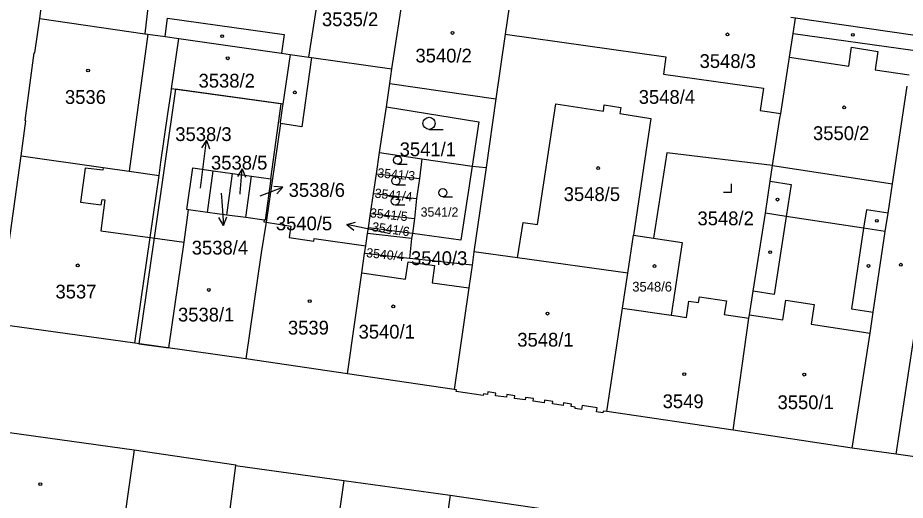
# Model space of a CAD drawing. Extents: x -756746 to -753363, y -1166406 to -1161727.
# Drawn here: x -755498.1 to -755388.6, y -1165517 to -1165457.5 of the extents above; entities that cross this region are included whole.
import ezdxf

# ---------------------------------------------------------------- set-up
doc = ezdxf.new("R2010")
doc.units = 0
for name, color, linetype in [('Hranice parcel', 7, 'Continuous'), ('Parcelní čísla', 7, 'Continuous'), ('Pop  PČ popisy', 7, 'Continuous'), ('Vnitřní kresba', 7, 'Continuous'), ('Věcná břemena k části', 7, 'Continuous'), ('Značky budov', 7, 'Continuous'), ('Značky kultur', 7, 'Continuous')]:
    doc.layers.add(name, color=color, linetype=linetype)

msp = doc.modelspace()

# ---------------------------------------------------------------- linework, layer by layer
at = {"layer": 'Hranice parcel'}
for p, q in [((-755495.43, -1165457.54), (-755493.67, -1165444.54)), ((-755462.19, -1165462.33), (-755460.17, -1165449.12)), ((-755402.14, -1165457.51), (-755402.72, -1165457.42)), ((-755387.39, -1165459.64), (-755402.14, -1165457.51)), ((-755479.16, -1165466.22), (-755478.26, -1165460.03)), ((-755464.51, -1165462), (-755465.4, -1165468.11)), ((-755464.51, -1165462), (-755462.19, -1165462.33)), ((-755465.4, -1165468.11), (-755479.16, -1165466.22)), ((-755500.64, -1165495.24), (-755497.73, -1165474.48)), ((-755453.87, -1165476.7), (-755453.48, -1165474.07)), ((-755453.48, -1165474.07), (-755448.27, -1165474.87)), ((-755448.27, -1165474.87), (-755448.54, -1165477.31)), ((-755448.27, -1165474.87), (-755442.06, -1165475.78)), ((-755442.06, -1165475.78), (-755440.34, -1165475.94)), ((-755474.72, -1165481.47), (-755474.02, -1165476.35)), ((-755474.02, -1165476.35), (-755471.64, -1165476.68)), ((-755472.35, -1165481.8), (-755471.64, -1165476.68)), ((-755471.64, -1165476.68), (-755469.27, -1165477.01)), ((-755454.23, -1165479.16), (-755453.87, -1165476.7)), ((-755453.87, -1165476.7), (-755448.54, -1165477.31)), ((-755440.34, -1165475.94), (-755441.83, -1165486.33)), ((-755469.97, -1165482.12), (-755469.27, -1165477.01)), ((-755448.54, -1165477.31), (-755448.9, -1165479.77)), ((-755454.59, -1165481.62), (-755454.23, -1165479.16)), ((-755454.23, -1165479.16), (-755448.9, -1165479.77)), ((-755448.9, -1165479.77), (-755449.15, -1165482.23)), ((-755472.35, -1165481.8), (-755474.72, -1165481.47)), ((-755469.97, -1165482.12), (-755472.35, -1165481.8)), ((-755454.85, -1165483.36), (-755454.59, -1165481.62)), ((-755454.59, -1165481.62), (-755449.15, -1165482.23)), ((-755449.15, -1165482.23), (-755449.43, -1165484.09)), ((-755454.95, -1165484.06), (-755454.85, -1165483.36)), ((-755449.43, -1165484.09), (-755454.85, -1165483.36)), ((-755449.52, -1165484.69), (-755454.95, -1165484.06)), ((-755449.43, -1165484.09), (-755449.52, -1165484.69)), ((-755422.85, -1165488.98), (-755422.15, -1165484.28)), ((-755422.15, -1165484.28), (-755419.65, -1165484.66)), ((-755449.52, -1165484.69), (-755449.78, -1165487.18)), ((-755449.78, -1165487.18), (-755455.33, -1165486.56)), ((-755441.83, -1165486.33), (-755442.07, -1165487.97)), ((-755436.45, -1165487.09), (-755441.83, -1165486.33)), ((-755422.85, -1165488.98), (-755436.45, -1165487.09)), ((-755423.5, -1165493.28), (-755422.85, -1165488.98)), ((-755425.44, -1165506.05), (-755423.5, -1165493.28)), ((-755423.5, -1165493.28), (-755417.49, -1165494.14)), ((-755483.68, -1165497.6), (-755500.64, -1165495.24)), ((-755409.82, -1165508.33), (-755407.89, -1165494.51)), ((-755469.97, -1165499.52), (-755483.68, -1165497.6)), ((-755457.44, -1165501.38), (-755469.97, -1165499.52)), ((-755444.26, -1165503.32), (-755457.44, -1165501.38)), ((-755409.82, -1165508.33), (-755425.44, -1165506.05)), ((-755502.19, -1165508.22), (-755483.75, -1165510.78)), ((-755395.13, -1165510.54), (-755409.82, -1165508.33)), ((-755471.24, -1165512.69), (-755457.9, -1165514.53)), ((-755457.9, -1165514.53), (-755444.77, -1165516.36)), ((-755444.77, -1165516.36), (-755431.57, -1165518.3))]:
    msp.add_line(p, q, dxfattribs=at)
for points in [[(-755451.95, -1165463.76), (-755450.45, -1165453.92), (-755449.94, -1165450.51)], [(-755436.96, -1165452.41), (-755437.49, -1165456.11), (-755437.97, -1165459.49)], [(-755497.73, -1165474.48), (-755497.14, -1165470.16), (-755497.24, -1165470.14), (-755496.11, -1165461.79), (-755496.01, -1165461.81), (-755495.43, -1165457.54)], [(-755495.43, -1165457.54), (-755482.46, -1165459.43), (-755482.07, -1165459.49), (-755479.96, -1165459.79), (-755478.26, -1165460.03)], [(-755403.97, -1165469.26), (-755403.89, -1165468.75), (-755402.89, -1165462.34), (-755402.43, -1165459.41), (-755402.14, -1165457.51)], [(-755478.26, -1165460.03), (-755465.6, -1165461.84), (-755464.51, -1165462)], [(-755437.97, -1165459.49), (-755439.13, -1165467.48), (-755440.34, -1165475.94)], [(-755437.97, -1165459.49), (-755418.15, -1165462.28), (-755418.45, -1165464.41), (-755406.11, -1165466.15), (-755406.49, -1165468.9), (-755403.97, -1165469.26)], [(-755462.19, -1165462.33), (-755461.88, -1165462.37), (-755451.95, -1165463.76)], [(-755452.64, -1165468.45), (-755452.22, -1165465.59), (-755451.95, -1165463.76)], [(-755391.08, -1165483.82), (-755390.7, -1165481.56), (-755390.15, -1165477.95), (-755388.34, -1165465.91)], [(-755480.68, -1165476.93), (-755480.46, -1165475.26), (-755479.6, -1165469.33), (-755479.22, -1165466.66), (-755479.16, -1165466.22)], [(-755465.4, -1165468.11), (-755465.48, -1165468.62), (-755465.74, -1165470.4), (-755465.7, -1165470.52), (-755467.47, -1165482.68), (-755468.11, -1165486.47), (-755469.97, -1165499.52)], [(-755436.45, -1165487.09), (-755435.77, -1165482.7), (-755434, -1165482.97), (-755431.73, -1165468.08), (-755425.86, -1165468.98), (-755425.75, -1165468.21), (-755423.72, -1165468.52), (-755423.83, -1165469.29), (-755419.99, -1165469.88), (-755422.15, -1165484.28)], [(-755453.48, -1165474.07), (-755453.16, -1165471.89), (-755452.64, -1165468.45)], [(-755452.64, -1165468.45), (-755441.24, -1165470.3), (-755442.06, -1165475.78)], [(-755404.97, -1165475.7), (-755404.06, -1165469.83), (-755403.97, -1165469.26)], [(-755497.73, -1165474.48), (-755487.61, -1165475.93), (-755484.37, -1165476.4), (-755480.68, -1165476.93)], [(-755404.97, -1165475.7), (-755418.03, -1165474.14), (-755419.65, -1165484.66)], [(-755442.06, -1165475.78), (-755443.43, -1165484.9), (-755449.43, -1165484.09)], [(-755405.85, -1165481.58), (-755405.27, -1165477.63), (-755404.97, -1165475.7)], [(-755483.68, -1165497.6), (-755481.8, -1165484.56), (-755480.68, -1165476.93)], [(-755474.72, -1165481.47), (-755477.05, -1165481.15), (-755477.25, -1165481.12), (-755476.54, -1165475.99), (-755474.02, -1165476.35)], [(-755469.27, -1165477.01), (-755466.89, -1165477.34), (-755467.59, -1165482.45), (-755467.74, -1165482.43), (-755469.97, -1165482.12)], [(-755407.89, -1165494.51), (-755407.83, -1165494.09), (-755407.38, -1165491.2), (-755405.85, -1165481.58)], [(-755391.08, -1165483.82), (-755393.73, -1165483.42), (-755403.29, -1165481.97), (-755405.85, -1165481.58)], [(-755455.33, -1165486.56), (-755455.18, -1165485.58), (-755454.95, -1165484.06)], [(-755395.13, -1165510.54), (-755392.94, -1165496.35), (-755392.55, -1165493.78), (-755391.08, -1165483.82)], [(-755419.65, -1165484.66), (-755416.15, -1165485.18), (-755417.49, -1165494.14)], [(-755457.44, -1165501.38), (-755455.68, -1165488.93), (-755455.33, -1165486.56)], [(-755442.07, -1165487.97), (-755446.61, -1165487.5), (-755449.78, -1165487.18)], [(-755442.07, -1165487.97), (-755442.47, -1165490.79), (-755444.26, -1165503.32)], [(-755417.49, -1165494.14), (-755417.15, -1165494.19), (-755415.58, -1165494.43), (-755415.29, -1165492.43), (-755414.1, -1165492.6), (-755413.99, -1165491.9), (-755410.67, -1165492.38), (-755410.94, -1165494.07), (-755407.89, -1165494.51)], [(-755425.44, -1165506.05), (-755425.89, -1165505.98), (-755425.92, -1165506.18), (-755426.71, -1165506.06), (-755426.64, -1165505.57), (-755428.49, -1165505.3), (-755428.56, -1165505.8), (-755429.35, -1165505.68), (-755429.33, -1165505.5), (-755429.82, -1165505.43), (-755429.77, -1165505.11), (-755430.76, -1165504.97), (-755430.81, -1165505.29), (-755432.14, -1165505.1), (-755432.1, -1165504.78), (-755433.12, -1165504.63), (-755433.16, -1165504.95), (-755434.53, -1165504.75), (-755434.48, -1165504.43), (-755435.45, -1165504.29), (-755435.49, -1165504.61), (-755436.82, -1165504.42), (-755436.77, -1165504.1), (-755437.78, -1165503.95), (-755437.83, -1165504.27), (-755439.15, -1165504.08), (-755439.11, -1165503.76), (-755440.13, -1165503.61), (-755440.17, -1165503.93), (-755440.66, -1165503.86), (-755440.68, -1165504.04), (-755444.02, -1165503.55), (-755444, -1165503.36), (-755444.26, -1165503.32)], [(-755483.75, -1165510.78), (-755485.58, -1165523.47), (-755486.13, -1165527.63)], [(-755483.75, -1165510.78), (-755471.23, -1165512.61), (-755471.24, -1165512.69)], [(-755382.5, -1165512.34), (-755389.72, -1165511.31), (-755395.13, -1165510.54)], [(-755471.24, -1165512.69), (-755472.91, -1165525.36), (-755473.63, -1165530.32)], [(-755457.9, -1165514.53), (-755459.71, -1165527.2), (-755459.8, -1165527.82), (-755460.42, -1165532.14)], [(-755444.77, -1165516.36), (-755446.66, -1165529.49), (-755447.44, -1165535.11)]]:
    msp.add_lwpolyline(points, dxfattribs=at)
at = {"layer": 'Pop  PČ popisy'}
for p, q in [((-755474.83, -1165472.56), (-755475.45, -1165473.49)), ((-755475.2, -1165475.54), (-755474.83, -1165472.56)), ((-755474.83, -1165472.56), (-755474.46, -1165473.62)), ((-755475.57, -1165478.5), (-755475.2, -1165475.54)), ((-755470.42, -1165476.08), (-755471.01, -1165477.03)), ((-755470.68, -1165479.07), (-755470.42, -1165476.08)), ((-755470.42, -1165476.08), (-755470.01, -1165477.12)), ((-755473.01, -1165479.12), (-755472.95, -1165480.08)), ((-755470.7, -1165479.24), (-755470.68, -1165479.07)), ((-755468.21, -1165479.45), (-755465.41, -1165478.38)), ((-755465.41, -1165478.38), (-755466.52, -1165478.27)), ((-755465.41, -1165478.38), (-755466.16, -1165479.2)), ((-755472.95, -1165480.08), (-755472.74, -1165483.07)), ((-755472.74, -1165483.07), (-755473.31, -1165482.11)), ((-755472.74, -1165483.07), (-755472.31, -1165482.04)), ((-755457.52, -1165482.98), (-755456.43, -1165482.69)), ((-755454.58, -1165483.6), (-755457.52, -1165482.98)), ((-755457.52, -1165482.98), (-755456.64, -1165483.67)), ((-755452.17, -1165484.1), (-755454.58, -1165483.6))]:
    msp.add_line(p, q, dxfattribs=at)
at = {"layer": 'Vnitřní kresba'}
for p, q in [((-755482.02, -1165455.87), (-755482.46, -1165459.43)), ((-755479.96, -1165459.79), (-755479.67, -1165457.53)), ((-755479.67, -1165457.53), (-755465.26, -1165459.52)), ((-755402.43, -1165459.41), (-755387.67, -1165461.47)), ((-755482.07, -1165459.49), (-755484.37, -1165476.4)), ((-755465.26, -1165459.52), (-755465.6, -1165461.84)), ((-755395.57, -1165463.42), (-755395.23, -1165461.11)), ((-755395.23, -1165461.11), (-755391.97, -1165461.63)), ((-755391.97, -1165461.63), (-755392.3, -1165463.9)), ((-755461.88, -1165462.37), (-755463.07, -1165470.91)), ((-755402.89, -1165462.34), (-755395.57, -1165463.42)), ((-755392.3, -1165463.9), (-755388.13, -1165464.52)), ((-755452.22, -1165465.59), (-755439.13, -1165467.48)), ((-755389.72, -1165511.31), (-755382.95, -1165466.68)), ((-755463.07, -1165470.91), (-755465.7, -1165470.52)), ((-755404.97, -1165475.7), (-755390.15, -1165477.95)), ((-755489.83, -1165476), (-755490.4, -1165480.23)), ((-755487.62, -1165476.25), (-755489.83, -1165476)), ((-755487.61, -1165475.93), (-755487.62, -1165476.25)), ((-755405.27, -1165477.63), (-755402.68, -1165478.03)), ((-755402.68, -1165478.03), (-755403.29, -1165481.97)), ((-755490.4, -1165480.23), (-755487.82, -1165480.54)), ((-755487.37, -1165479.92), (-755487.88, -1165483.75)), ((-755487.82, -1165480.54), (-755487.7, -1165479.87)), ((-755487.7, -1165479.87), (-755487.37, -1165479.92)), ((-755477.61, -1165485.14), (-755477.05, -1165481.15)), ((-755393.39, -1165481.15), (-755393.73, -1165483.42)), ((-755390.7, -1165481.56), (-755393.39, -1165481.15)), ((-755467.74, -1165482.43), (-755467.76, -1165482.62)), ((-755403.29, -1165481.97), (-755404.78, -1165491.6)), ((-755467.76, -1165482.62), (-755467.47, -1165482.68)), ((-755467.47, -1165482.68), (-755464.43, -1165483.17)), ((-755464.43, -1165483.17), (-755464.64, -1165484.57)), ((-755393.73, -1165483.42), (-755395.25, -1165493.35)), ((-755487.88, -1165483.75), (-755481.8, -1165484.56)), ((-755481.8, -1165484.56), (-755477.61, -1165485.14)), ((-755464.64, -1165484.57), (-755461.61, -1165485.01)), ((-755461.61, -1165485.01), (-755461.57, -1165484.7)), ((-755461.57, -1165484.7), (-755455.18, -1165485.58)), ((-755450.26, -1165489.69), (-755449.96, -1165487.57)), ((-755449.96, -1165487.57), (-755446.68, -1165488.03)), ((-755455.68, -1165488.93), (-755450.26, -1165489.69)), ((-755446.68, -1165488.03), (-755446.98, -1165490.15)), ((-755446.98, -1165490.15), (-755442.47, -1165490.79)), ((-755404.78, -1165491.6), (-755407.38, -1165491.2)), ((-755403.72, -1165494.71), (-755403.35, -1165492.28)), ((-755403.35, -1165492.28), (-755399.84, -1165492.83)), ((-755399.84, -1165492.83), (-755400.21, -1165495.25)), ((-755395.25, -1165493.35), (-755392.55, -1165493.78)), ((-755407.83, -1165494.09), (-755403.72, -1165494.71)), ((-755400.21, -1165495.25), (-755392.94, -1165496.35))]:
    msp.add_line(p, q, dxfattribs=at)
at = {"layer": 'Věcná břemena k části'}
msp.add_lwpolyline([(-755483.19, -1165497.67), (-755479.47, -1165498.19), (-755477.61, -1165485.14), (-755477.05, -1165481.15), (-755477.25, -1165481.12), (-755476.54, -1165475.99), (-755474.02, -1165476.35), (-755471.64, -1165476.68), (-755469.27, -1165477.01), (-755466.89, -1165477.34), (-755465.61, -1165468.08), (-755478.67, -1165466.29), (-755481.31, -1165484.63)], close=True, dxfattribs=at)
at = {"layer": 'Značky budov'}
for centre in [(-755444.48, -1165459.34), (-755410.53, -1165459.51), (-755395.06, -1165459.57), (-755472.91, -1165459.74), (-755472.22, -1165462.46), (-755489.46, -1165463.98), (-755463.94, -1165466.67), (-755396.14, -1165468.52), (-755426.5, -1165476), (-755404.37, -1165479.9), (-755392.11, -1165482.52), (-755405.27, -1165486.38), (-755490.74, -1165488.01), (-755419.54, -1165488.09), (-755393.13, -1165488.08), (-755389.14, -1165487.93), (-755474.55, -1165491.04), (-755462.1, -1165492.43), (-755451.79, -1165493.07), (-755432.76, -1165493.96), (-755415.87, -1165501.43), (-755401.06, -1165501.48), (-755495.35, -1165515)]:
    msp.add_circle(centre, 0.175, dxfattribs=at)
at = {"layer": 'Značky kultur'}
for p, q in [((-755447.37, -1165471.24), (-755445.62, -1165471.24)), ((-755451.27, -1165475.52), (-755450.09, -1165475.52)), ((-755410.04, -1165478.96), (-755410.04, -1165477.96)), ((-755451.46, -1165478.08), (-755450.29, -1165478.08)), ((-755411.04, -1165478.96), (-755410.04, -1165478.96)), ((-755445.66, -1165479.54), (-755444.48, -1165479.54)), ((-755451.55, -1165480.56), (-755450.37, -1165480.56))]:
    msp.add_line(p, q, dxfattribs=at)
for centre, radius in [((-755447.37, -1165470.49), 0.75), ((-755451.27, -1165475.02), 0.502), ((-755451.47, -1165477.58), 0.502), ((-755445.66, -1165479.04), 0.502), ((-755451.55, -1165480.06), 0.502)]:
    msp.add_circle(centre, radius, dxfattribs=at)

# ---------------------------------------------------------------- texts
at = {"layer": 'Parcelní čísla'}
for s, height, p in [('3535/2', 1.7, (-755460.59, -1165458.5)), ('3540/2', 1.7, (-755449.05, -1165462.98)), ('3548/3', 1.7, (-755413.98, -1165463.66)), ('3538/2', 1.7, (-755475.82, -1165466.08)), ('3536', 1.7, (-755492.31, -1165468.09)), ('3548/4', 1.7, (-755421.49, -1165468.08)), ('3538/3', 1.7, (-755478.69, -1165472.67)), ('3550/2', 1.7, (-755399.98, -1165472.55)), ('3541/1', 1.7, (-755451, -1165474.54)), ('3538/5', 1.7, (-755474.28, -1165476.19)), ('3538/6', 1.7, (-755464.7, -1165479.56)), ('3548/5', 1.7, (-755430.75, -1165480.07)), ('3541/2', 1.139, (-755448.41, -1165482)), ('3548/2', 1.7, (-755414.24, -1165483.06)), ('3540/5', 1.7, (-755466.28, -1165483.68)), ('3538/4', 1.7, (-755476.66, -1165486.67)), ('3540/3', 1.7, (-755449.6, -1165487.97)), ('3548/6', 1.2, (-755422.29, -1165491.24)), ('3537', 1.7, (-755493.48, -1165492.09)), ('3538/1', 1.7, (-755478.36, -1165494.93)), ('3539', 1.7, (-755464.79, -1165496.54)), ('3540/1', 1.7, (-755456.07, -1165497.04)), ('3548/1', 1.7, (-755436.48, -1165498.03)), ('3549', 1.7, (-755418.54, -1165505.62)), ('3550/1', 1.7, (-755404.36, -1165505.74))]:
    msp.add_text(s, height=height, dxfattribs=at).set_placement(p)
for s, rotation, p in [('3541/3', 355, (-755453.79, -1165477.14)), ('3541/4', 354, (-755454.13, -1165479.65)), ('3541/5', 354, (-755454.71, -1165482.07)), ('3541/6', 352, (-755454.47, -1165483.78)), ('3540/4', 354, (-755455.17, -1165486.99))]:
    msp.add_text(s, height=1.139, rotation=rotation, dxfattribs=at).set_placement(p)

doc.saveas('drawing.dxf')
